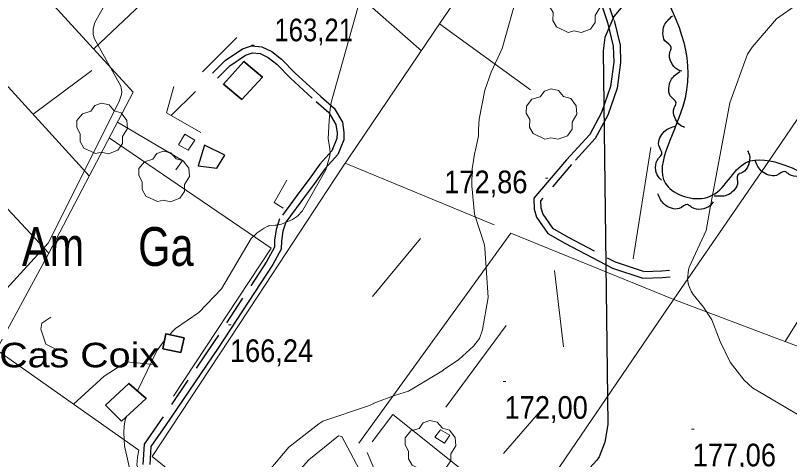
# Model space of a CAD drawing. Extents: x 480269 to 484877, y 4383588 to 4386804.
# Drawn here: x 481752.8 to 482052.3, y 4385293.4 to 4385465.1 of the extents above; entities that cross this region are included whole.
import ezdxf
from ezdxf.enums import TextEntityAlignment as Align

# ---------------------------------------------------------------- set-up
doc = ezdxf.new("R2010")
doc.units = 0
doc.header["$LTSCALE"] = 3.8
doc.linetypes.add('MEDIUM_DASHED', pattern=[4.5, 3, -1.5])
for name, color, linetype, lineweight in [('21', 7, 'Continuous', 25), ('27', 7, 'Continuous', 25), ('29', 7, 'Continuous', 13), ('38', 7, 'Continuous', 25), ('47', 7, 'Continuous', 35), ('51', 7, 'Continuous', 13), ('7', 7, 'Continuous', 13), ('8', 7, 'Continuous', 25), ('9', 7, 'Continuous', 13)]:
    doc.layers.add(name, color=color, linetype=linetype, lineweight=lineweight)
doc.layers.add('31', color=7, linetype='Continuous')
doc.layers.add('5', color=7, linetype='Continuous')

msp = doc.modelspace()

# ---------------------------------------------------------------- linework, layer by layer
at = {"layer": '21'}
msp.add_lwpolyline([(481825.91, 4385414.97), (481823.48, 4385406.93), (481830.69, 4385406.12), (481833.83, 4385411.14)], close=True, dxfattribs=at)
at = {"layer": '27'}
for points in [[(482134.14, 4385639.56), (482145.42, 4385616.05), (482167.98, 4385611.34), (482199.94, 4385629.21), (482256.34, 4385654.6), (482299.58, 4385676.23), (482309.92, 4385675.29), (482324.96, 4385660.25), (482353.16, 4385626.39), (482366.32, 4385607.58), (482355.04, 4385597.24), (482347.52, 4385585.01), (482347.52, 4385561.5), (482356.92, 4385553.04), (482382.29, 4385553.98), (482400.15, 4385553.98), (482414.25, 4385537.05), (482418.01, 4385522), (482407.67, 4385512.6), (482383.23, 4385513.54), (482370.08, 4385507.9), (482358.8, 4385494.73), (482359.74, 4385477.8), (482342.82, 4385454.29), (482257.28, 4385376.24), (482191.48, 4385317.93), (482156.7, 4385290.66), (482136.02, 4385273.73), (482119.1, 4385272.79), (482113.46, 4385285.02), (482126.62, 4385312.29), (482143.54, 4385346.14), (482160.46, 4385378.12), (482156.7, 4385395.99), (482134.14, 4385407.27), (482113.46, 4385416.68), (482093.72, 4385412.91), (482087.14, 4385401.63), (482072.1, 4385398.81), (482050.48, 4385407.27), (482035.44, 4385408.21), (482021.34, 4385395.05), (482005.36, 4385398.81), (482011, 4385429.84), (482001.6, 4385476.86), (481971.52, 4385519.18), (481936.74, 4385563.38), (481930.16, 4385579.37), (481941.44, 4385597.24), (481940.5, 4385616.99), (481916.06, 4385648.96), (481908.54, 4385674.35), (481928.28, 4385695.98), (481936.74, 4385694.1), (481957.42, 4385664.01), (481967.76, 4385648.02), (481979.04, 4385640.5), (481992.2, 4385648.02), (482008.18, 4385667.77), (482022.28, 4385668.71), (482035.44, 4385653.66), (482062.7, 4385651.78), (482096.54, 4385655.54), (482120.04, 4385653.66), (482134.14, 4385639.56)], [(482010.6, 4385443.53), (482008.94, 4385444.17), (482006.49, 4385447.06), (482005.99, 4385450.72), (482006.54, 4385452.7), (482004.11, 4385455.29), (482003.33, 4385458.17), (482003.82, 4385461.16), (482007.03, 4385464.94)], [(482011.7, 4385421.81), (482010.1, 4385422.58), (482007.88, 4385425.66), (482007.67, 4385429.34), (482008.38, 4385431.27), (482006.16, 4385434.05), (482005.6, 4385436.98), (482006.33, 4385439.92), (482009.83, 4385443.43)], [(482002.8, 4385401.43), (482001.55, 4385402.69), (482000.5, 4385406.33), (482001.55, 4385409.87), (482002.86, 4385411.45), (482001.71, 4385414.81), (482002.18, 4385417.76), (482003.85, 4385420.28), (482008.33, 4385422.41)], [(482036.08, 4385412.73), (482036.77, 4385411.09), (482036.39, 4385407.32), (482034.11, 4385404.42), (482032.3, 4385403.44), (482032.12, 4385399.89), (482030.59, 4385397.32), (482028.1, 4385395.61), (482023.15, 4385395.29)], [(482060.45, 4385405.75), (482059.33, 4385404.37), (482055.82, 4385402.95), (482052.18, 4385403.61), (482050.48, 4385404.75), (482047.25, 4385403.25), (482044.27, 4385403.4), (482041.59, 4385404.8), (482039, 4385409.03)], [(482022.8, 4385393.03), (482021.69, 4385391.64), (482018.18, 4385390.2), (482014.54, 4385390.85), (482012.83, 4385391.98), (482009.61, 4385390.46), (482006.63, 4385390.6), (482003.95, 4385391.98), (482001.33, 4385396.2)]]:
    msp.add_spline(points, degree=3, dxfattribs=at)
at = {"layer": '29'}
for points in [[(481966.64, 4385458.54), (481962.1, 4385460.66), (481960.69, 4385463.2), (481960.79, 4385466.18), (481959.42, 4385468.59), (481959.46, 4385471.34), (481961.62, 4385473.94), (481964.81, 4385474.94), (481966.46, 4385477.13), (481969.03, 4385477.96), (481971.89, 4385477.31), (481973.84, 4385475.04), (481976.65, 4385474.22), (481978.78, 4385471.37), (481979.02, 4385468.24), (481977.14, 4385465.09), (481977.14, 4385462.41), (481975.32, 4385459.8), (481971.7, 4385458.46), (481968.93, 4385459.09)], [(481957.66, 4385417.29), (481953.12, 4385419.41), (481951.71, 4385421.95), (481951.81, 4385424.93), (481950.44, 4385427.34), (481950.48, 4385430.09), (481952.64, 4385432.69), (481955.83, 4385433.69), (481957.48, 4385435.88), (481960.05, 4385436.71), (481962.91, 4385436.06), (481964.86, 4385433.79), (481967.67, 4385432.97), (481969.8, 4385430.12), (481970.04, 4385426.99), (481968.16, 4385423.84), (481968.16, 4385421.16), (481966.34, 4385418.55), (481962.72, 4385417.21), (481959.95, 4385417.84)], [(481783.75, 4385411.72), (481779.21, 4385413.84), (481777.8, 4385416.38), (481777.9, 4385419.36), (481776.53, 4385421.77), (481776.57, 4385424.52), (481778.73, 4385427.12), (481781.92, 4385428.12), (481783.57, 4385430.31), (481786.14, 4385431.14), (481789, 4385430.49), (481790.95, 4385428.22), (481793.76, 4385427.4), (481795.89, 4385424.55), (481796.13, 4385421.42), (481794.25, 4385418.27), (481794.25, 4385415.59), (481792.43, 4385412.98), (481788.81, 4385411.64), (481786.04, 4385412.27)], [(481807.73, 4385393.17), (481803.19, 4385395.29), (481801.78, 4385397.83), (481801.88, 4385400.81), (481800.51, 4385403.22), (481800.55, 4385405.97), (481802.71, 4385408.57), (481805.9, 4385409.57), (481807.55, 4385411.76), (481810.12, 4385412.59), (481812.98, 4385411.94), (481814.93, 4385409.67), (481817.74, 4385408.85), (481819.87, 4385406), (481820.11, 4385402.87), (481818.23, 4385399.72), (481818.23, 4385397.04), (481816.41, 4385394.43), (481812.79, 4385393.09), (481810.02, 4385393.72)], [(481910.77, 4385289.06), (481906.23, 4385291.18), (481904.82, 4385293.72), (481904.92, 4385296.7), (481903.55, 4385299.11), (481903.59, 4385301.86), (481905.75, 4385304.46), (481908.94, 4385305.46), (481910.59, 4385307.65), (481913.16, 4385308.48), (481916.02, 4385307.83), (481917.97, 4385305.56), (481920.78, 4385304.74), (481922.91, 4385301.89), (481923.15, 4385298.76), (481921.27, 4385295.61), (481921.27, 4385292.93), (481919.45, 4385290.32), (481915.83, 4385288.98), (481913.06, 4385289.61)]]:
    msp.add_lwpolyline(points, close=True, dxfattribs=at)
at = {"layer": '38'}
for points in [[(481972.71, 4385489.78), (481981.85, 4385462.42), (481984.11, 4385453.25), (481984.3, 4385447.01), (481982.97, 4385437.6), (481979.57, 4385427.61), (481974.97, 4385419.13), (481965.99, 4385409.22), (481953.31, 4385394.41), (481953.48, 4385390.25), (481954.43, 4385387.1), (481958.82, 4385380.84), (481965.4, 4385377.1), (481983.75, 4385367.42), (481995.57, 4385363.48), (482003.13, 4385363.77), (482006.06, 4385364.05)], [(481829.07, 4385442.75), (481833.98, 4385447.73), (481840.66, 4385452.15), (481844.16, 4385453.32), (481848.19, 4385452.99), (481851.95, 4385451.18), (481855.69, 4385448.26), (481861.04, 4385442.76), (481870.93, 4385433.81), (481876.11, 4385429.25), (481879.34, 4385423.83), (481879.91, 4385419.91), (481879.88, 4385416.95), (481877.52, 4385411.34), (481872.68, 4385405.9), (481868.56, 4385400.18), (481865.04, 4385395.43), (481857.42, 4385385.22), (481856.3, 4385381.73), (481855.77, 4385378.01), (481855.67, 4385374.79), (481852.37, 4385368.77), (481831.42, 4385336.73), (481810.9, 4385306.61), (481805.23, 4385298.44), (481804.78, 4385291.44)]]:
    msp.add_lwpolyline(points, dxfattribs=at)
at = {"layer": '38', "linetype": 'MEDIUM_DASHED'}
for points in [[(481975.21, 4385490.62), (481984.39, 4385463.16), (481986.74, 4385453.6), (481986.94, 4385446.87), (481985.55, 4385436.99), (481982, 4385426.54), (481977.14, 4385417.59), (481967.97, 4385407.47), (481955.99, 4385393.48), (481956.11, 4385390.69), (481956.83, 4385388.27), (481960.64, 4385382.84), (481966.67, 4385379.41), (481984.79, 4385369.85), (481995.95, 4385366.14), (482002.95, 4385366.41), (482005.81, 4385366.68)], [(481830.98, 4385440.86), (481835.69, 4385445.65), (481841.84, 4385449.71), (481844.49, 4385450.59), (481847.48, 4385450.35), (481850.52, 4385448.88), (481853.9, 4385446.25), (481859.17, 4385440.83), (481869.14, 4385431.8), (481874.02, 4385427.52), (481876.76, 4385422.91), (481877.22, 4385419.73), (481877.2, 4385417.5), (481875.22, 4385412.79), (481870.58, 4385407.59), (481866.39, 4385401.77), (481862.88, 4385397.04), (481855, 4385386.46), (481853.67, 4385382.34), (481853.09, 4385378.24), (481853, 4385375.52), (481850.07, 4385370.15), (481829.18, 4385338.22), (481808.68, 4385308.13), (481802.6, 4385299.36), (481802.09, 4385291.5)]]:
    msp.add_lwpolyline(points, dxfattribs=at)
at = {"layer": '47'}
for points in [[(481840.36, 4385432.55), (481833.24, 4385438.54), (481841.15, 4385447.27), (481848.33, 4385441.3)], [(481816.82, 4385334.8), (481818.06, 4385340.41), (481810.94, 4385341.95), (481809.83, 4385336.27)], [(481793.79, 4385308.26), (481787.69, 4385314.46), (481796.72, 4385322.87), (481803.4, 4385317)]]:
    msp.add_lwpolyline(points, close=True, dxfattribs=at)
at = {"layer": '47', "lineweight": 13}
for points in [[(481822.18, 4385416.85), (481818.33, 4385419.14), (481815.94, 4385415.05), (481819.6, 4385413.07)], [(481918.76, 4385299.78), (481920.87, 4385302.83), (481917.2, 4385304.95), (481915, 4385302.12)]]:
    msp.add_lwpolyline(points, close=True, dxfattribs=at)
at = {"layer": '51'}
for p, q in [((481843.84, 4385509.5), (481783.1, 4385452.16)), ((482106.43, 4385500.46), (482042.86, 4385406.68)), ((481781.34, 4385403.06), (481694.11, 4385498.83)), ((481916.89, 4385461.83), (481952.03, 4385436.39)), ((481825.22, 4385443.28), (481838.43, 4385456.62)), ((481782.36, 4385443.76), (481759.62, 4385426.92)), ((481813.09, 4385426.4), (481822.41, 4385435.65)), ((482105.89, 4385427.96), (482050.6, 4385339.07)), ((481991.82, 4385371.01), (481998.68, 4385414.08)), ((481880.38, 4385407.94), (481937.96, 4385384.11)), ((481909.56, 4385378.92), (481890.97, 4385356.49)), ((481964.79, 4385336.94), (481961.41, 4385366.45)), ((481919.29, 4385313.68), (481942.69, 4385345.25)), ((481957.68, 4385314.19), (481941.64, 4385295.72))]:
    msp.add_line(p, q, dxfattribs=at)
for points in [[(481499.22, 4385663.05), (481597.3, 4385555.43), (481657.55, 4385489.12), (481765.67, 4385373.25), (481745.31, 4385335.89)], [(481765.67, 4385373.25), (481798.4, 4385435.49), (481724.13, 4385516.36), (481691.55, 4385553.03)], [(481960, 4385524.54), (481917.43, 4385462.64), (481879.12, 4385406.09), (481846.52, 4385356.63), (481805.7, 4385294.57), (481839.51, 4385267.41), (481841.57, 4385267.24), (481843.88, 4385268.23), (481866.29, 4385293.34), (481877.76, 4385302.59), (481879.1, 4385302.29), (481889.22, 4385283.14)], [(481815.87, 4385509.71), (481829.52, 4385522.08), (481909.86, 4385451.46)], [(481824.47, 4385419.91), (481811.28, 4385427.42), (481814.1, 4385437.58)], [(481792.26, 4385423.81), (481817.43, 4385409.06), (481814.88, 4385405.36)], [(481789.11, 4385417.82), (481851.79, 4385375.13), (481814, 4385317.86)], [(481859.03, 4385134.01), (481922.23, 4385229.01), (481949.61, 4385270.48), (482007.55, 4385355.39), (482042.86, 4385406.68)], [(481856.32, 4385390.59), (481852.85, 4385392.8), (481857.8, 4385401.4)], [(481885.68, 4385299.78), (481944.53, 4385380.92), (482007.51, 4385355.34), (482107.83, 4385317.45)], [(481769.19, 4385335.67), (481764.6, 4385338.03), (481762.64, 4385343.87), (481763, 4385346.15), (481766.5, 4385348.41)], [(481773.62, 4385248.9), (481801.12, 4385288.12), (481799.76, 4385291.3), (481799.97, 4385294.33), (481800.56, 4385296.99), (481745.31, 4385335.89), (481722.07, 4385300.49), (481769.28, 4385251.85)], [(481806.3, 4385330.22), (481795.75, 4385331.24), (481787.15, 4385325.66), (481775.31, 4385314.77)], [(481949.56, 4385270.41), (481898.81, 4385310.83), (481890.81, 4385300.27)], [(481888.92, 4385296.17), (481895.17, 4385281.27), (481893.61, 4385275.02)]]:
    msp.add_lwpolyline(points, dxfattribs=at)
at = {"layer": '7'}
for p, q in [((481844.17, 4385453.56), (481845.17, 4385453.56)), ((481957.84, 4385402.16), (481958.84, 4385402.16)), ((481835.27, 4385345.49), (481836.27, 4385345.49)), ((481941.54, 4385323.55), (481942.54, 4385323.55)), ((482014.35, 4385305.16), (482015.35, 4385305.16))]:
    msp.add_line(p, q, dxfattribs=at)
at = {"layer": '8'}
msp.add_lwpolyline([(482088.32, 4385513.27), (482032.85, 4385501.08), (482024.73, 4385498.05), (482022.34, 4385496.67), (481991.11, 4385472.89), (481984.33, 4385464.67), (481980.9, 4385456.57), (481980.25, 4385451.47), (481982.04, 4385306.9), (481980.79, 4385300.08), (481978.6, 4385294.47), (481977.72, 4385293.17), (481975, 4385290.21), (481965.51, 4385283.25), (481942.72, 4385260.8), (481942.17, 4385259.99), (481941.28, 4385258.33), (481939.45, 4385253.04), (481934.72, 4385222.18)], dxfattribs=at)
at = {"layer": '9'}
for points in [[(481850.98, 4385289.19), (481858.61, 4385298.14), (481870.19, 4385307.27), (481871.67, 4385308.2), (481889.39, 4385314.18), (481891.45, 4385315.12), (481891.47, 4385315.14), (481891.49, 4385315.15), (481899.85, 4385318.33), (481904.87, 4385319.87), (481918.4, 4385328.03), (481918.41, 4385328.04), (481918.44, 4385328.08), (481924.38, 4385332.06), (481930.08, 4385337.2), (481932.4, 4385340.23), (481933.54, 4385343.58), (481933.54, 4385343.59), (481933.56, 4385343.63), (481935.66, 4385356.03), (481934.47, 4385375.16), (481934.28, 4385376.19), (481934.26, 4385376.43), (481930.36, 4385388.29), (481929.36, 4385399.29), (481929.47, 4385405.79), (481930.6, 4385412.25), (481930.7, 4385412.52), (481931.9, 4385418.6), (481931.95, 4385420.55), (481931.94, 4385420.8), (481931.9, 4385420.97), (481932.16, 4385424.94), (481934.4, 4385436.25), (481936.88, 4385443.23), (481941.08, 4385452.38), (481953.78, 4385497.29)], [(482063.76, 4385305.94), (482037.91, 4385321.12), (482034.71, 4385324.05), (482029.28, 4385331.08), (482025.4, 4385339.01), (482022.21, 4385347.4), (482021.77, 4385348.23), (482018.98, 4385352.36), (482015.01, 4385357.23), (482014.27, 4385358.52), (482013.26, 4385360.97), (482012.83, 4385363.2), (482013.27, 4385366.76), (482013.51, 4385367.74), (482020.01, 4385381.95), (482021.56, 4385390.67), (482029.14, 4385431.36), (482036.09, 4385450.19), (482037.79, 4385452.87), (482047.31, 4385463.81), (482079.76, 4385486.57)], [(481788.38, 4385471.17), (481783.51, 4385462.38), (481783.21, 4385461.49), (481782.88, 4385459.81), (481782.84, 4385458.58), (481782.93, 4385457.71), (481783.33, 4385456.11), (481793.56, 4385437.7), (481793.74, 4385437.01), (481793.92, 4385435.69), (481793.8, 4385434.51), (481793.7, 4385434.11), (481792.91, 4385431.8), (481765.41, 4385377.01), (481749.29, 4385359.41)], [(481812.4, 4385341.63), (481813.72, 4385343.1), (481814.77, 4385344.06), (481823.78, 4385350.23), (481832.46, 4385359.35), (481844.01, 4385378.81), (481846.31, 4385381.01), (481848.99, 4385382.88), (481850.49, 4385383.58), (481850.52, 4385383.6), (481850.58, 4385383.66), (481850.72, 4385383.74), (481851.2, 4385383.88), (481853.28, 4385384.05), (481853.84, 4385384.06), (481855.75, 4385384.36), (481860, 4385386.27), (481861.91, 4385387.55), (481861.96, 4385387.56), (481863.86, 4385389.61), (481864.01, 4385389.8), (481872.94, 4385405.43), (481874.45, 4385410.82), (481874.54, 4385411.94), (481874.46, 4385413.53), (481873.82, 4385417.5), (481874.12, 4385424.37), (481874.61, 4385428.81), (481874.95, 4385431.4), (481886.35, 4385471.94)], [(481800.08, 4385319.92), (481807.54, 4385335.5), (481809.77, 4385338.72), (481810.46, 4385339.48)], [(481799.29, 4385279.79), (481795, 4385298.78), (481794.67, 4385303.75), (481794.8, 4385306.3), (481795.28, 4385308.8), (481795.85, 4385310.13)]]:
    msp.add_lwpolyline(points, dxfattribs=at)

# ---------------------------------------------------------------- texts
at = {"layer": '31', "width": 0.8}
for s, p in [('Am', (481767.36, 4385368.27)), ('Ga', (481811, 4385368.27))]:
    msp.add_text(s, height=15, dxfattribs=at).set_placement(p, align=Align.CENTER)
at = {"layer": '5', "width": 1.2}
msp.add_text('Cas Coix', height=9.5, dxfattribs=at).set_placement((481808.35, 4385329.06), align=Align.RIGHT)
at = {"layer": '7'}
for s, width, p in [('163,21', 0.85, (481852.99, 4385455.11)), ('172,86', 0.9, (481918.7, 4385396.36)), ('166,24', 0.9, (481835.77, 4385331.12)), ('172,00', 0.9, (481942.04, 4385309.18)), ('177,06', 0.9, (482014.85, 4385290.79))]:
    msp.add_text(s, height=8.75, dxfattribs=dict(at, width=width)).set_placement(p)

doc.saveas('drawing.dxf')
